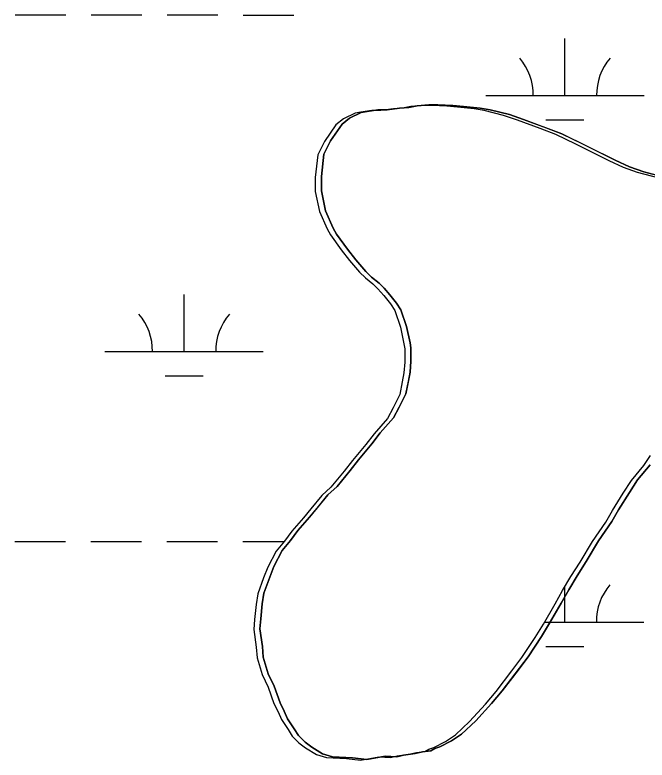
# Model space of a CAD drawing. Extents: x 3245246 to 3283090, y 806824 to 832173.
# Drawn here: x 3250308.4 to 3250707.7, y 824599 to 825069.8 of the extents above; entities that cross this region are included whole.
import ezdxf

# ---------------------------------------------------------------- set-up
doc = ezdxf.new("R2010")
doc.units = 0
for name, color, linetype in [('V-SITE-VEGE', 7, 'Continuous'), ('V-TOPO-SHOR', 7, 'Continuous'), ('V-WETL-SWMP', 7, 'Continuous')]:
    doc.layers.add(name, color=color, linetype=linetype)

msp = doc.modelspace()

# ---------------------------------------------------------------- linework, layer by layer
at = {"layer": 'V-SITE-VEGE'}
for p, q in [((3250551.32, 825010.89), (3250543.44, 825009.83)), ((3250557.11, 825011.43), (3250551.32, 825010.89)), ((3250562.37, 825012.49), (3250557.11, 825011.43)), ((3250569.73, 825013.03), (3250562.37, 825012.49)), ((3250575.52, 825013.05), (3250569.73, 825013.03)), ((3250584.99, 825012.54), (3250575.52, 825013.05)), ((3250591.83, 825012.03), (3250584.99, 825012.54)), ((3250602.35, 825011), (3250591.83, 825012.03)), ((3250608.67, 825009.96), (3250602.35, 825011)), ((3250527.13, 825008.21), (3250519.77, 825004.52)), ((3250537.65, 825009.81), (3250527.13, 825008.21)), ((3250543.44, 825009.83), (3250537.65, 825009.81)), ((3250620.77, 825006.83), (3250608.67, 825009.96)), ((3250629.72, 825003.69), (3250620.77, 825006.83)), ((3250519.77, 825004.52), (3250515.04, 825000.82)), ((3250653.94, 824994.8), (3250629.72, 825003.69)), ((3250515.04, 825000.82), (3250507.7, 824990.29)), ((3250687.64, 824978.03), (3250653.94, 824994.8)), ((3250507.7, 824990.29), (3250503.51, 824981.86)), ((3250503.51, 824981.86), (3250501.96, 824967.66)), ((3250696.59, 824973.84), (3250687.64, 824978.03)), ((3250705.54, 824970.7), (3250696.59, 824973.84)), ((3250719.23, 824967.05), (3250705.54, 824970.7)), ((3250501.96, 824967.66), (3250501.98, 824958.71)), ((3250501.98, 824958.71), (3250504.64, 824946.09)), ((3250504.64, 824946.09), (3250509.4, 824935.06)), ((3250509.4, 824935.06), (3250511.51, 824931.38)), ((3250511.51, 824931.38), (3250518.37, 824921.92)), ((3250518.37, 824921.92), (3250523.64, 824915.09)), ((3250523.64, 824915.09), (3250529.97, 824907.74)), ((3250529.97, 824907.74), (3250533.66, 824904.07)), ((3250533.66, 824904.07), (3250538.4, 824900.39)), ((3250538.4, 824900.39), (3250541.56, 824897.24)), ((3250541.56, 824897.24), (3250545.25, 824893.04)), ((3250545.25, 824893.04), (3250549.47, 824887.79)), ((3250549.47, 824887.79), (3250552.11, 824883.59)), ((3250552.11, 824883.59), (3250555.82, 824873.07)), ((3250555.82, 824873.07), (3250557.94, 824862.56)), ((3250557.94, 824862.56), (3250558.47, 824859.4)), ((3250558.47, 824859.4), (3250558.49, 824850.98)), ((3250558.49, 824850.98), (3250557.98, 824844.14)), ((3250557.98, 824844.14), (3250555.38, 824830.46)), ((3250555.38, 824830.46), (3250551.19, 824822.04)), ((3250551.19, 824822.04), (3250547.52, 824815.19)), ((3250547.52, 824815.19), (3250539.12, 824805.7)), ((3250539.12, 824805.7), (3250533.87, 824798.85)), ((3250533.87, 824798.85), (3250525.48, 824788.84)), ((3250525.48, 824788.84), (3250520.23, 824781.99)), ((3250701.74, 824776.05), (3250709.61, 824785.54)), ((3250520.23, 824781.99), (3250511.83, 824771.98)), ((3250696.49, 824768.15), (3250701.74, 824776.05)), ((3250511.83, 824771.98), (3250506.06, 824766.71)), ((3250506.06, 824766.71), (3250494.51, 824752.48)), ((3250689.67, 824757.09), (3250696.49, 824768.15)), ((3250685.48, 824749.71), (3250689.67, 824757.09)), ((3250494.51, 824752.48), (3250487.17, 824744.05)), ((3250677.09, 824737.6), (3250685.48, 824749.71)), ((3250487.17, 824744.05), (3250482.44, 824737.72)), ((3250482.44, 824737.72), (3250477.2, 824731.4)), ((3250669.23, 824724.43), (3250677.09, 824737.6)), ((3250477.2, 824731.4), (3250471.96, 824721.4)), ((3250663.46, 824715.47), (3250669.23, 824724.43)), ((3250471.96, 824721.4), (3250465.68, 824704.55)), ((3250658.21, 824706.52), (3250663.46, 824715.47)), ((3250465.68, 824704.55), (3250464.64, 824697.71)), ((3250653.5, 824698.09), (3250658.21, 824706.52)), ((3250464.64, 824697.71), (3250463.61, 824688.24)), ((3250646.16, 824685.45), (3250653.5, 824698.09)), ((3250463.61, 824688.24), (3250463.1, 824681.92)), ((3250463.1, 824681.92), (3250464.7, 824670.88)), ((3250640.92, 824677.03), (3250646.16, 824685.45)), ((3250632.52, 824664.38), (3250640.92, 824677.03)), ((3250464.7, 824670.88), (3250465.24, 824664.04)), ((3250465.24, 824664.04), (3250468.41, 824653.52)), ((3250616.26, 824642.78), (3250632.52, 824664.38)), ((3250468.41, 824653.52), (3250472.11, 824645.64)), ((3250472.11, 824645.64), (3250475.82, 824635.13)), ((3250609.44, 824634.88), (3250616.26, 824642.78)), ((3250475.82, 824635.13), (3250478.46, 824629.87)), ((3250599.47, 824623.81), (3250609.44, 824634.88)), ((3250478.46, 824629.87), (3250480.57, 824625.14)), ((3250480.57, 824625.14), (3250484.79, 824618.84)), ((3250590.54, 824615.37), (3250599.47, 824623.81)), ((3250484.79, 824618.84), (3250487.43, 824614.64)), ((3250584.23, 824611.15), (3250590.54, 824615.37)), ((3250487.43, 824614.64), (3250491.65, 824610.43)), ((3250491.65, 824610.43), (3250495.86, 824607.29)), ((3250576.88, 824607.45), (3250584.23, 824611.15)), ((3250495.86, 824607.29), (3250502.71, 824603.09)), ((3250571.1, 824604.81), (3250573.72, 824606.4)), ((3250573.72, 824606.4), (3250576.88, 824607.45)), ((3250502.71, 824603.09), (3250509.03, 824601)), ((3250509.03, 824601), (3250521.65, 824600.5)), ((3250530.6, 824599.47), (3250542.17, 824601.59)), ((3250542.17, 824601.59), (3250549.54, 824601.08)), ((3250549.54, 824601.08), (3250553.74, 824602.14)), ((3250553.74, 824602.14), (3250561.1, 824603.21)), ((3250561.1, 824603.21), (3250565.84, 824604.27)), ((3250565.84, 824604.27), (3250571.1, 824604.81)), ((3250521.65, 824600.5), (3250530.6, 824599.47))]:
    msp.add_line(p, q, dxfattribs=at)
at = {"layer": 'V-TOPO-SHOR'}
for points in [[(3250543.44, 825009.83), (3250551.32, 825010.89), (3250557.11, 825011.43), (3250562.37, 825012.49), (3250569.73, 825013.03), (3250575.52, 825013.05), (3250584.99, 825012.54), (3250591.83, 825012.03), (3250602.35, 825011), (3250608.67, 825009.96), (3250620.77, 825006.83), (3250629.72, 825003.69), (3250643.94, 824998.46), (3250653.94, 824994.8), (3250666.58, 824988.51), (3250675, 824984.32), (3250687.64, 824978.03), (3250696.59, 824973.84), (3250705.54, 824970.7), (3250719.23, 824967.05)], [(3250709.61, 824785.54), (3250701.73, 824776.05), (3250696.49, 824768.15), (3250689.67, 824757.09), (3250685.48, 824749.71), (3250677.09, 824737.6), (3250669.23, 824724.43), (3250663.46, 824715.47), (3250658.21, 824706.52), (3250653.5, 824698.09), (3250646.16, 824685.45), (3250640.92, 824677.03), (3250632.52, 824664.38), (3250626.23, 824655.95), (3250616.26, 824642.78), (3250609.44, 824634.88), (3250599.47, 824623.81), (3250590.54, 824615.37), (3250584.23, 824611.15), (3250576.88, 824607.45), (3250573.72, 824606.4), (3250571.1, 824604.81), (3250565.84, 824604.27), (3250561.1, 824603.21), (3250553.74, 824602.14), (3250549.54, 824601.08), (3250542.17, 824601.59), (3250530.6, 824599.47), (3250521.65, 824600.5), (3250509.03, 824601), (3250502.71, 824603.09), (3250495.86, 824607.29), (3250491.65, 824610.43), (3250487.43, 824614.64), (3250484.79, 824618.84), (3250480.57, 824625.14), (3250478.46, 824629.87), (3250475.82, 824635.13), (3250472.11, 824645.64), (3250468.41, 824653.52), (3250465.24, 824664.04), (3250464.7, 824670.88), (3250463.1, 824681.92), (3250463.61, 824688.24), (3250464.64, 824697.71), (3250465.68, 824704.55), (3250469.34, 824714.55), (3250471.96, 824721.4), (3250477.2, 824731.4), (3250482.44, 824737.72), (3250487.17, 824744.05), (3250494.51, 824752.48), (3250499.24, 824758.28), (3250506.06, 824766.71), (3250511.83, 824771.98), (3250520.23, 824781.99), (3250525.48, 824788.84), (3250533.87, 824798.85), (3250539.12, 824805.7), (3250547.52, 824815.19), (3250551.19, 824822.04), (3250555.38, 824830.46), (3250556.94, 824838.35), (3250557.98, 824844.14), (3250558.49, 824850.98), (3250558.47, 824859.4), (3250557.94, 824862.56), (3250555.82, 824873.07), (3250552.11, 824883.59), (3250549.47, 824887.79), (3250545.25, 824893.04), (3250541.56, 824897.24), (3250538.4, 824900.39), (3250533.66, 824904.07), (3250529.97, 824907.74), (3250523.64, 824915.09), (3250518.37, 824921.92), (3250511.51, 824931.38), (3250509.4, 824935.06), (3250504.64, 824946.09), (3250501.98, 824958.71), (3250501.96, 824967.66), (3250503.51, 824981.86), (3250507.7, 824990.29), (3250515.04, 825000.82), (3250519.77, 825004.52), (3250527.13, 825008.21), (3250530.81, 825008.75), (3250537.65, 825009.81), (3250543.44, 825009.83)]]:
    msp.add_lwpolyline(points, dxfattribs=at)
at = {"layer": 'V-WETL-SWMP'}
for p, q in [((3250308.51, 825069.85), (3250340.51, 825069.83)), ((3250356.51, 825069.83), (3250388.51, 825069.81)), ((3250404.51, 825069.81), (3250436.51, 825069.79)), ((3250452.51, 825069.78), (3250484.51, 825069.77)), ((3250655.8, 825018.95), (3250655.81, 825054.95)), ((3250605.8, 825018.98), (3250705.8, 825018.93)), ((3250547.46, 825010.46), (3250539.57, 825009.39)), ((3250553.24, 825011), (3250547.46, 825010.46)), ((3250558.5, 825012.06), (3250553.24, 825011)), ((3250565.87, 825012.6), (3250558.5, 825012.06)), ((3250571.65, 825012.61), (3250565.87, 825012.6)), ((3250581.12, 825012.11), (3250571.65, 825012.61)), ((3250587.96, 825011.6), (3250581.12, 825012.11)), ((3250598.49, 825010.57), (3250587.96, 825011.6)), ((3250604.8, 825009.53), (3250598.49, 825010.57)), ((3250523.27, 825007.78), (3250515.91, 825004.08)), ((3250526.95, 825008.31), (3250523.27, 825007.78)), ((3250533.78, 825009.38), (3250526.95, 825008.31)), ((3250539.57, 825009.39), (3250533.78, 825009.38)), ((3250616.91, 825006.39), (3250604.8, 825009.53)), ((3250625.86, 825003.26), (3250616.91, 825006.39)), ((3250515.91, 825004.08), (3250511.18, 825000.39)), ((3250640.07, 824998.03), (3250625.86, 825003.26)), ((3250643.79, 825003.53), (3250667.79, 825003.52)), ((3250511.18, 825000.39), (3250503.84, 824989.85)), ((3250650.07, 824994.36), (3250640.07, 824998.03)), ((3250662.71, 824988.08), (3250650.07, 824994.36)), ((3250503.84, 824989.85), (3250499.65, 824981.43)), ((3250671.14, 824983.89), (3250662.71, 824988.08)), ((3250683.78, 824977.6), (3250671.14, 824983.89)), ((3250499.65, 824981.43), (3250498.1, 824967.22)), ((3250692.73, 824973.41), (3250683.78, 824977.6)), ((3250701.68, 824970.27), (3250692.73, 824973.41)), ((3250715.36, 824966.62), (3250701.68, 824970.27)), ((3250498.1, 824967.22), (3250498.12, 824958.28)), ((3250498.12, 824958.28), (3250500.77, 824945.66)), ((3250500.77, 824945.66), (3250505.53, 824934.62)), ((3250505.53, 824934.62), (3250507.64, 824930.94)), ((3250507.64, 824930.94), (3250514.5, 824921.49)), ((3250514.5, 824921.49), (3250519.77, 824914.66)), ((3250519.77, 824914.66), (3250526.1, 824907.31)), ((3250526.1, 824907.31), (3250529.79, 824903.63)), ((3250529.79, 824903.63), (3250534.53, 824899.96)), ((3250534.53, 824899.96), (3250537.7, 824896.81)), ((3250415.26, 824857.2), (3250415.27, 824893.2)), ((3250537.7, 824896.81), (3250541.39, 824892.61)), ((3250541.39, 824892.61), (3250545.61, 824887.36)), ((3250545.61, 824887.36), (3250548.25, 824883.15)), ((3250548.25, 824883.15), (3250551.95, 824872.64)), ((3250551.95, 824872.64), (3250554.08, 824862.12)), ((3250554.08, 824862.12), (3250554.61, 824858.97)), ((3250365.26, 824857.22), (3250465.26, 824857.18)), ((3250554.61, 824858.97), (3250554.63, 824850.55)), ((3250554.63, 824850.55), (3250554.11, 824843.71)), ((3250403.25, 824841.77), (3250427.25, 824841.76)), ((3250554.11, 824843.71), (3250553.07, 824837.92)), ((3250553.07, 824837.92), (3250551.51, 824830.03)), ((3250551.51, 824830.03), (3250547.32, 824821.6)), ((3250547.32, 824821.6), (3250543.65, 824814.76)), ((3250543.65, 824814.76), (3250535.25, 824805.27)), ((3250535.25, 824805.27), (3250530.01, 824798.42)), ((3250530.01, 824798.42), (3250521.61, 824788.41)), ((3250705.74, 824785.1), (3250709.94, 824791.42)), ((3250521.61, 824788.41), (3250516.36, 824781.56)), ((3250697.87, 824775.62), (3250705.74, 824785.1)), ((3250516.36, 824781.56), (3250507.97, 824771.55)), ((3250692.63, 824767.72), (3250697.87, 824775.62)), ((3250507.97, 824771.55), (3250502.19, 824766.27)), ((3250502.19, 824766.27), (3250495.37, 824757.84)), ((3250685.81, 824756.66), (3250692.63, 824767.72)), ((3250495.37, 824757.84), (3250490.65, 824752.05)), ((3250681.62, 824749.28), (3250685.81, 824756.66)), ((3250490.65, 824752.05), (3250483.3, 824743.61)), ((3250673.22, 824737.16), (3250681.62, 824749.28)), ((3250483.3, 824743.61), (3250478.58, 824737.29)), ((3250478.58, 824737.29), (3250473.33, 824730.97)), ((3250308.36, 824737.17), (3250340.36, 824737.16)), ((3250356.36, 824737.15), (3250388.36, 824737.14)), ((3250404.36, 824737.13), (3250436.36, 824737.12)), ((3250452.36, 824737.11), (3250478.42, 824737.1)), ((3250665.36, 824724), (3250673.22, 824737.16)), ((3250473.33, 824730.97), (3250468.09, 824720.96)), ((3250659.59, 824715.04), (3250665.36, 824724)), ((3250468.09, 824720.96), (3250465.47, 824714.12)), ((3250465.47, 824714.12), (3250461.81, 824704.11)), ((3250654.35, 824706.09), (3250659.59, 824715.04)), ((3250649.63, 824697.66), (3250654.35, 824706.09)), ((3250655.65, 824686.28), (3250655.66, 824708.34)), ((3250461.81, 824704.11), (3250460.77, 824697.27)), ((3250460.77, 824697.27), (3250459.74, 824687.8)), ((3250642.29, 824685.02), (3250649.63, 824697.66)), ((3250459.74, 824687.8), (3250459.23, 824681.49)), ((3250643.03, 824686.28), (3250705.65, 824686.26)), ((3250459.23, 824681.49), (3250460.83, 824670.44)), ((3250637.05, 824676.59), (3250642.29, 824685.02)), ((3250628.66, 824663.95), (3250637.05, 824676.59)), ((3250460.83, 824670.44), (3250461.37, 824663.61)), ((3250643.65, 824670.85), (3250667.65, 824670.84)), ((3250461.37, 824663.61), (3250464.55, 824653.09)), ((3250622.36, 824655.52), (3250628.66, 824663.95)), ((3250464.55, 824653.09), (3250468.25, 824645.21)), ((3250612.39, 824642.35), (3250622.36, 824655.52)), ((3250468.25, 824645.21), (3250471.95, 824634.69)), ((3250605.57, 824634.44), (3250612.39, 824642.35)), ((3250471.95, 824634.69), (3250474.59, 824629.44)), ((3250595.6, 824623.38), (3250605.57, 824634.44)), ((3250474.59, 824629.44), (3250476.71, 824624.71)), ((3250476.71, 824624.71), (3250480.93, 824618.41)), ((3250586.67, 824614.94), (3250595.6, 824623.38)), ((3250480.93, 824618.41), (3250483.57, 824614.2)), ((3250580.37, 824610.72), (3250586.67, 824614.94)), ((3250483.57, 824614.2), (3250487.78, 824610)), ((3250573.01, 824607.02), (3250580.37, 824610.72)), ((3250487.78, 824610), (3250492, 824606.85)), ((3250492, 824606.85), (3250498.85, 824602.66)), ((3250567.23, 824604.38), (3250569.86, 824605.96)), ((3250569.86, 824605.96), (3250573.01, 824607.02)), ((3250498.85, 824602.66), (3250505.16, 824600.57)), ((3250526.73, 824599.03), (3250538.3, 824601.16)), ((3250538.3, 824601.16), (3250545.67, 824600.65)), ((3250545.67, 824600.65), (3250549.88, 824601.71)), ((3250549.88, 824601.71), (3250557.24, 824602.78)), ((3250557.24, 824602.78), (3250561.97, 824603.84)), ((3250561.97, 824603.84), (3250567.23, 824604.38)), ((3250505.16, 824600.57), (3250517.79, 824600.07)), ((3250517.79, 824600.07), (3250526.73, 824599.03))]:
    msp.add_line(p, q, dxfattribs=at)
for centre, start, end in [((3250600.56, 825019.45), 359.2032, 40.7468), ((3250711.04, 825019.41), 139.2032, 180.7468), ((3250360.01, 824857.7), 359.2032, 40.7468), ((3250470.5, 824857.65), 139.2032, 180.7468), ((3250710.9, 824686.73), 139.2032, 180.7468)]:
    msp.add_arc(centre, 35.25, start, end, dxfattribs=at)

doc.saveas('drawing.dxf')
